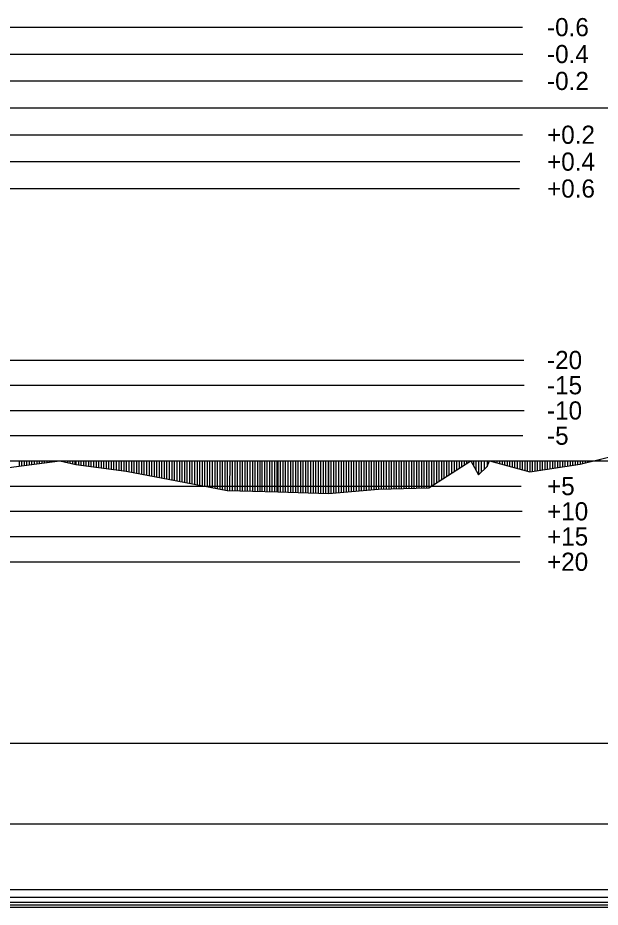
# Model space of a CAD drawing. Extents: x 2 to 10148, y 0 to 380.
# Drawn here: x 4040 to 4097.8, y 197.8 to 285.9 of the extents above; entities that cross this region are included whole.
import ezdxf

# ---------------------------------------------------------------- set-up
doc = ezdxf.new("R2010")
doc.units = 0
for name, color, linetype in [('POSUN_CARA', 7, 'Continuous'), ('POSUN_RASTR', 7, 'Continuous'), ('POSUN_TEXT', 7, 'Continuous'), ('RYCHL_B', 7, 'Continuous'), ('RYCHL_C', 7, 'Continuous'), ('RYCHL_RASTR', 7, 'Continuous'), ('ZRYCHL_CARA', 7, 'Continuous'), ('ZRYCHL_RASTR', 7, 'Continuous'), ('ZRYCHL_TEXT', 7, 'Continuous')]:
    doc.layers.add(name, color=color, linetype=linetype)

msp = doc.modelspace()

# ---------------------------------------------------------------- linework, layer by layer
at = {"layer": 'POSUN_CARA'}
for p, q in [((4095.771, 241.672), (4100.766, 242.92)), ((4039.125, 241.33), (4044.172, 242.002)), ((4040.125, 242), (4040.125, 241.463)), ((4040.375, 242), (4040.375, 241.496)), ((4040.625, 242), (4040.625, 241.53)), ((4040.875, 242), (4040.875, 241.563)), ((4041.125, 242), (4041.125, 241.596)), ((4041.375, 242), (4041.375, 241.629)), ((4041.625, 242), (4041.625, 241.663)), ((4041.875, 242), (4041.875, 241.696)), ((4042.125, 242), (4042.125, 241.729)), ((4042.375, 242), (4042.375, 241.762)), ((4042.625, 242), (4042.625, 241.796)), ((4042.875, 242), (4042.875, 241.829)), ((4043.125, 242), (4043.125, 241.862)), ((4043.375, 242), (4043.375, 241.896)), ((4043.625, 242), (4043.625, 241.929)), ((4043.875, 242), (4043.875, 241.962)), ((4044.125, 242), (4044.125, 241.995)), ((4044.172, 242.002), (4045.764, 241.656)), ((4044.172, 242), (4044.172, 242.002)), ((4044.422, 242), (4044.422, 241.947)), ((4044.672, 242), (4044.672, 241.893)), ((4044.922, 242), (4044.922, 241.839)), ((4045.172, 242), (4045.172, 241.784)), ((4045.422, 242), (4045.422, 241.73)), ((4045.672, 242), (4045.672, 241.676)), ((4045.76, 242), (4045.76, 241.656)), ((4045.76, 241.656), (4050.768, 240.975)), ((4046.01, 242), (4046.01, 241.622)), ((4046.26, 242), (4046.26, 241.588)), ((4046.51, 242), (4046.51, 241.554)), ((4046.76, 242), (4046.76, 241.52)), ((4047.01, 242), (4047.01, 241.486)), ((4047.26, 242), (4047.26, 241.452)), ((4047.51, 242), (4047.51, 241.418)), ((4047.76, 242), (4047.76, 241.384)), ((4048.01, 242), (4048.01, 241.35)), ((4048.26, 242), (4048.26, 241.316)), ((4048.51, 242), (4048.51, 241.282)), ((4048.76, 242), (4048.76, 241.248)), ((4049.01, 242), (4049.01, 241.214)), ((4049.26, 242), (4049.26, 241.18)), ((4049.51, 242), (4049.51, 241.146)), ((4049.76, 242), (4049.76, 241.112)), ((4050.01, 242), (4050.01, 241.078)), ((4050.26, 242), (4050.26, 241.044)), ((4050.51, 242), (4050.51, 241.01)), ((4050.76, 242), (4050.76, 240.976)), ((4050.768, 242), (4050.768, 240.975)), ((4051.018, 242), (4051.018, 240.927)), ((4051.268, 242), (4051.268, 240.879)), ((4051.518, 242), (4051.518, 240.831)), ((4051.768, 242), (4051.768, 240.782)), ((4052.018, 242), (4052.018, 240.734)), ((4052.268, 242), (4052.268, 240.686)), ((4052.518, 242), (4052.518, 240.638)), ((4052.768, 242), (4052.768, 240.59)), ((4053.018, 242), (4053.018, 240.542)), ((4053.268, 242), (4053.268, 240.494)), ((4053.518, 242), (4053.518, 240.446)), ((4053.768, 242), (4053.768, 240.397)), ((4054.018, 242), (4054.018, 240.349)), ((4054.268, 242), (4054.268, 240.301)), ((4054.518, 242), (4054.518, 240.253)), ((4054.768, 242), (4054.768, 240.205)), ((4055.018, 242), (4055.018, 240.157)), ((4055.268, 242), (4055.268, 240.109)), ((4055.518, 242), (4055.518, 240.06)), ((4055.768, 242), (4055.768, 240.012)), ((4055.781, 242), (4055.781, 240.01)), ((4056.031, 242), (4056.031, 239.963)), ((4056.281, 242), (4056.281, 239.916)), ((4056.531, 242), (4056.531, 239.87)), ((4056.781, 242), (4056.781, 239.823)), ((4057.031, 242), (4057.031, 239.776)), ((4057.281, 242), (4057.281, 239.729)), ((4057.531, 242), (4057.531, 239.683)), ((4057.781, 242), (4057.781, 239.636)), ((4058.031, 242), (4058.031, 239.589)), ((4058.281, 242), (4058.281, 239.543)), ((4058.531, 242), (4058.531, 239.496)), ((4058.781, 242), (4058.781, 239.449)), ((4059.031, 242), (4059.031, 239.402)), ((4059.281, 242), (4059.281, 239.356)), ((4059.531, 242), (4059.531, 239.309)), ((4059.781, 242), (4059.781, 239.262)), ((4060.031, 242), (4060.031, 239.215)), ((4060.281, 242), (4060.281, 239.169)), ((4060.531, 242), (4060.531, 239.122)), ((4060.769, 242), (4060.769, 239.078)), ((4061.019, 242), (4061.016, 239.071)), ((4061.269, 242), (4061.276, 239.063)), ((4061.519, 242), (4061.519, 239.057)), ((4061.769, 242), (4061.774, 239.049)), ((4062.019, 242), (4062.019, 239.042)), ((4062.269, 242), (4062.273, 239.035)), ((4062.519, 242), (4062.524, 239.028)), ((4062.769, 242), (4062.768, 239.021)), ((4063.019, 242), (4063.017, 239.014)), ((4063.269, 242), (4063.267, 239.007)), ((4063.519, 242), (4063.516, 239)), ((4063.769, 242), (4063.767, 238.993)), ((4064.019, 242), (4064.02, 238.986)), ((4064.249, 238.98), (4064.25, 242)), ((4064.462, 242), (4064.461, 238.974)), ((4064.712, 242), (4064.712, 238.967)), ((4064.962, 242), (4064.962, 238.96)), ((4065.212, 242), (4065.213, 238.953)), ((4065.462, 242), (4065.463, 238.945)), ((4065.712, 242), (4065.712, 238.938)), ((4065.788, 242), (4065.788, 238.936)), ((4066.038, 242), (4066.038, 238.928)), ((4066.288, 242), (4066.288, 238.92)), ((4066.538, 242), (4066.538, 238.912)), ((4066.788, 242), (4066.788, 238.903)), ((4067.038, 242), (4067.038, 238.895)), ((4067.288, 242), (4067.288, 238.887)), ((4067.538, 242), (4067.538, 238.879)), ((4067.788, 242), (4067.788, 238.87)), ((4068.038, 242), (4068.038, 238.862)), ((4068.288, 242), (4068.288, 238.854)), ((4068.538, 242), (4068.538, 238.846)), ((4068.788, 242), (4068.788, 238.837)), ((4069.038, 242), (4069.038, 238.829)), ((4069.288, 242), (4069.288, 238.821)), ((4069.538, 242), (4069.538, 238.812)), ((4069.788, 242), (4069.788, 238.804)), ((4070.038, 242), (4070.038, 238.796)), ((4070.288, 242), (4070.288, 238.788)), ((4070.538, 242), (4070.538, 238.779)), ((4070.788, 242), (4070.788, 238.771)), ((4070.815, 242), (4070.815, 238.77)), ((4071.065, 242), (4071.065, 238.791)), ((4071.315, 242), (4071.315, 238.811)), ((4071.565, 242), (4071.565, 238.832)), ((4071.815, 242), (4071.815, 238.853)), ((4072.065, 242), (4072.065, 238.873)), ((4072.315, 242), (4072.315, 238.894)), ((4072.565, 242), (4072.565, 238.914)), ((4072.815, 242), (4072.815, 238.935)), ((4073.065, 242), (4073.065, 238.955)), ((4073.315, 242), (4073.315, 238.976)), ((4073.565, 242), (4073.565, 238.997)), ((4073.815, 242), (4073.815, 239.017)), ((4074.065, 242), (4074.065, 239.038)), ((4074.315, 242), (4074.315, 239.058)), ((4074.565, 242), (4074.565, 239.079)), ((4074.815, 242), (4074.815, 239.099)), ((4075.065, 242), (4075.065, 239.12)), ((4075.315, 242), (4075.315, 239.141)), ((4075.565, 242), (4075.565, 239.161)), ((4075.791, 242), (4075.791, 239.18)), ((4076.041, 242), (4076.041, 239.187)), ((4076.291, 242), (4076.291, 239.194)), ((4076.541, 242), (4076.541, 239.201)), ((4076.791, 242), (4076.791, 239.208)), ((4077.041, 242), (4077.041, 239.215)), ((4077.291, 242), (4077.291, 239.222)), ((4077.541, 242), (4077.541, 239.229)), ((4077.791, 242), (4077.791, 239.235)), ((4078.041, 242), (4078.041, 239.242)), ((4078.291, 242), (4078.291, 239.249)), ((4078.541, 242), (4078.541, 239.256)), ((4078.791, 242), (4078.791, 239.263)), ((4079.041, 242), (4079.041, 239.27)), ((4079.291, 242), (4079.291, 239.277)), ((4079.541, 242), (4079.541, 239.284)), ((4079.791, 242), (4079.791, 239.291)), ((4080.041, 242), (4080.041, 239.298)), ((4080.291, 242), (4080.291, 239.305)), ((4080.541, 242), (4080.541, 239.312)), ((4080.775, 242), (4080.775, 239.319)), ((4080.775, 239.319), (4084.949, 241.998)), ((4081.025, 242), (4081.025, 239.479)), ((4081.275, 242), (4081.275, 239.64)), ((4081.525, 242), (4081.525, 239.8)), ((4081.775, 242), (4081.775, 239.961)), ((4082.025, 242), (4082.025, 240.121)), ((4082.275, 242), (4082.275, 240.282)), ((4082.525, 242), (4082.525, 240.442)), ((4082.775, 242), (4082.775, 240.603)), ((4083.025, 242), (4083.025, 240.763)), ((4083.275, 242), (4083.275, 240.924)), ((4083.525, 242), (4083.525, 241.084)), ((4083.775, 242), (4083.775, 241.245)), ((4084.025, 242), (4084.025, 241.405)), ((4084.275, 242), (4084.275, 241.566)), ((4084.525, 242), (4084.525, 241.726)), ((4084.775, 242), (4084.775, 241.887)), ((4084.949, 242), (4084.949, 241.998)), ((4084.949, 241.998), (4085.687, 240.621)), ((4085.199, 242), (4085.199, 241.532)), ((4085.449, 242), (4085.449, 241.065)), ((4085.687, 242), (4085.687, 240.621)), ((4086.001, 240.91), (4086, 242)), ((4086.273, 242), (4086.274, 241.161)), ((4086.57, 241.433), (4086.785, 242.001)), ((4086.57, 242), (4086.57, 241.433)), ((4086.785, 242.001), (4090.779, 240.912)), ((4086.785, 242), (4086.785, 242.001)), ((4087.035, 242), (4087.035, 241.933)), ((4087.285, 242), (4087.285, 241.865)), ((4087.535, 242), (4087.535, 241.797)), ((4087.785, 242), (4087.785, 241.729)), ((4088.035, 242), (4088.035, 241.661)), ((4088.285, 242), (4088.285, 241.592)), ((4088.535, 242), (4088.535, 241.524)), ((4088.785, 242), (4088.785, 241.456)), ((4089.035, 242), (4089.035, 241.388)), ((4089.285, 242), (4089.285, 241.32)), ((4089.535, 242), (4089.535, 241.252)), ((4089.785, 242), (4089.785, 241.183)), ((4090.035, 242), (4090.035, 241.115)), ((4090.285, 242), (4090.285, 241.047)), ((4090.535, 242), (4090.535, 240.979)), ((4090.779, 242), (4090.779, 240.912)), ((4090.779, 240.912), (4095.771, 241.672)), ((4091.029, 242), (4091.029, 240.95)), ((4091.279, 242), (4091.279, 240.988)), ((4091.529, 242), (4091.529, 241.026)), ((4091.779, 242), (4091.779, 241.064)), ((4092.029, 242), (4092.029, 241.102)), ((4092.279, 242), (4092.279, 241.14)), ((4092.529, 242), (4092.529, 241.178)), ((4092.779, 242), (4092.779, 241.216)), ((4093.029, 242), (4093.029, 241.255)), ((4093.279, 242), (4093.279, 241.293)), ((4093.529, 242), (4093.529, 241.331)), ((4093.779, 242), (4093.779, 241.369)), ((4094.029, 242), (4094.029, 241.407)), ((4094.279, 242), (4094.279, 241.445)), ((4094.529, 242), (4094.529, 241.483)), ((4094.779, 242), (4094.779, 241.521)), ((4095.029, 242), (4095.029, 241.559)), ((4095.279, 242), (4095.279, 241.597)), ((4095.529, 242), (4095.529, 241.635)), ((4095.771, 242), (4095.771, 241.672)), ((4096.021, 242), (4096.021, 241.734)), ((4096.271, 242), (4096.271, 241.796)), ((4096.521, 242), (4096.521, 241.859)), ((4096.771, 242), (4096.771, 241.921)), ((4097.021, 242), (4097.021, 241.984)), ((4097.271, 242), (4097.271, 242.046)), ((4097.521, 242), (4097.521, 242.109)), ((4097.771, 242), (4097.771, 242.171)), ((4050.768, 240.975), (4055.781, 240.01)), ((4085.687, 240.621), (4086.57, 241.433)), ((4055.781, 240.01), (4060.769, 239.078)), ((4060.769, 239.078), (4065.788, 238.936)), ((4070.815, 238.77), (4075.791, 239.18)), ((4075.791, 239.18), (4080.775, 239.319)), ((4065.788, 238.936), (4070.815, 238.77))]:
    msp.add_line(p, q, dxfattribs=at)
at = {"layer": 'POSUN_RASTR'}
for p, q in [((3892, 252), (4090.213, 252)), ((3892, 249.5), (4090.246, 249.5)), ((3892, 247), (4090.246, 247)), ((3892, 244.5), (4090.114, 244.5)), ((3155.54, 242), (4045.764, 242)), ((4045.76, 242), (5128.601, 242)), ((3892, 239.5), (4089.938, 239.5)), ((3892, 237), (4090.026, 237)), ((3892, 234.5), (4089.851, 234.5)), ((3892, 232), (4089.807, 232))]:
    msp.add_line(p, q, dxfattribs=at)
at = {"layer": 'RYCHL_B'}
for p, q in [((3978.644, 198.75), (4045.764, 198.75)), ((4045.76, 198.75), (4271.352, 198.75))]:
    msp.add_line(p, q, dxfattribs=at)
at = {"layer": 'RYCHL_C'}
for p, q in [((3977.894, 199.5), (4045.764, 199.5)), ((4045.76, 199.5), (4272.102, 199.5))]:
    msp.add_line(p, q, dxfattribs=at)
at = {"layer": 'RYCHL_RASTR'}
for p, q in [((3155.54, 214), (4046.979, 214)), ((4041.265, 214), (5127.731, 214)), ((3155.54, 206), (4046.951, 206)), ((4041.24, 206), (5128.07, 206)), ((3155.54, 198.25), (4046.943, 198.25)), ((3155.54, 198), (4046.933, 198)), ((3155.54, 197.75), (4046.924, 197.75)), ((4041.318, 198.25), (5128.248, 198.25)), ((4041.347, 197.75), (5128.248, 197.75)), ((4041.376, 198), (5128.248, 198))]:
    msp.add_line(p, q, dxfattribs=at)
at = {"layer": 'ZRYCHL_CARA'}
for p, q in [((3155.54, 277), (4045.764, 277)), ((4045.76, 277), (5128.601, 277))]:
    msp.add_line(p, q, dxfattribs=at)
at = {"layer": 'ZRYCHL_RASTR'}
for p, q in [((3892, 285), (4090.077, 285)), ((3892, 282.333), (4090.091, 282.333)), ((3892, 279.667), (4090.052, 279.667)), ((3892, 274.333), (4090.07, 274.333)), ((3892, 271.667), (4089.807, 271.667)), ((3892, 269), (4089.763, 269))]:
    msp.add_line(p, q, dxfattribs=at)

# ---------------------------------------------------------------- texts
at = {"layer": 'POSUN_TEXT'}
for s, p in [('-20', (4092.5, 251.1)), ('-15', (4092.5, 248.6)), ('-10', (4092.5, 246.1)), ('-5', (4092.5, 243.6)), ('+5', (4092.5, 238.6)), ('+10', (4092.5, 236.1)), ('+15', (4092.5, 233.6)), ('+20', (4092.5, 231.1))]:
    msp.add_text(s, height=1.8, dxfattribs=at).set_placement(p)
at = {"layer": 'ZRYCHL_TEXT'}
for s, p in [('-0.6', (4092.5, 284.1)), ('-0.4', (4092.5, 281.433)), ('-0.2', (4092.5, 278.767)), ('+0.2', (4092.5, 273.433)), ('+0.4', (4092.5, 270.767)), ('+0.6', (4092.5, 268.1))]:
    msp.add_text(s, height=1.8, dxfattribs=at).set_placement(p)

doc.saveas('drawing.dxf')
